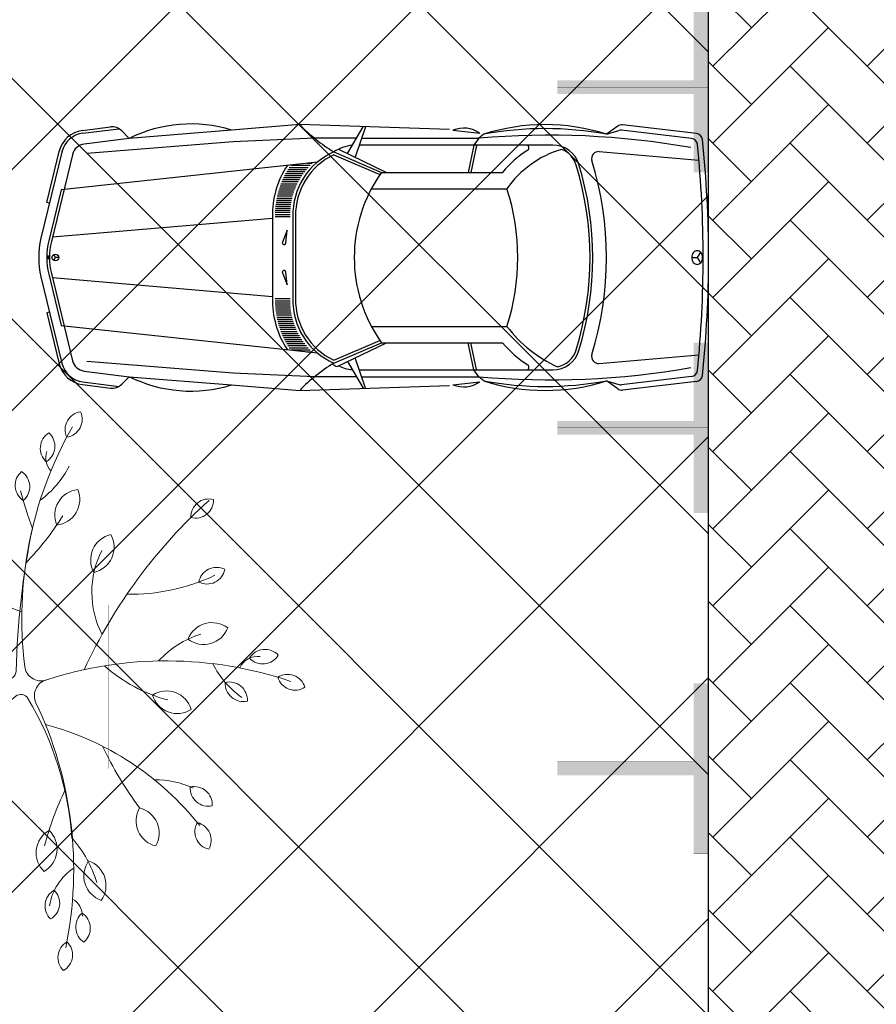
# Model space of a CAD drawing. Header units: millimetres. Extents: x 747415 to 1601423, y -236173 to 551995.
# Tile 346 of 549: x 1067454 to 1073739, y 209208 to 216433. Entities that reach past the tile are written whole.
import ezdxf

# ---------------------------------------------------------------- set-up
doc = ezdxf.new("R2010")
doc.units = ezdxf.units.MM
doc.header["$LTSCALE"] = 100
doc.header["$MEASUREMENT"] = 0
doc.linetypes.add('DASHED2', pattern=[9.525, 6.35, -3.175])
doc.layers.get('0').update_dxf_attribs({"linetype": 'CONTINUOUS', "lineweight": 0})
for name, color, linetype in [('T--A9041_VERHARDING_Parkeren', 9, 'CONTINUOUS'), ('T--L9041_VERHARDING_Parkeren', 9, 'DASHED2'), ('T--L9041_VERHARDING_Wegen', 7, 'CONTINUOUS'), ('T--L9082_INRICHTING_SPECIFIEK_Auto', 8, 'CONTINUOUS')]:
    doc.layers.add(name, color=color, linetype=linetype)
for name, color, linetype, lineweight in [('T--A9041_VERHARDING_Wegen', 21, 'CONTINUOUS', 0), ('T--A9042_BEPLANTING', 90, 'CONTINUOUS', 0), ('T--L9042_BOMEN', 84, 'CONTINUOUS', 0), ('T--L9067_BEHEERVOORZIENING_Belijning', 7, 'DASHED2', 0)]:
    doc.layers.add(name, color=color, linetype=linetype, lineweight=lineweight)
doc.layers.add('T--A9072_BELIJNING', color=7, linetype='CONTINUOUS', lineweight=0, true_color=0xffffff)

# ---------------------------------------------------------------- blocks, each defined once
blk = doc.blocks.new('auto09')
for points in [[(-4594.1, 932), (-4388.1, 957.8)], [(-4591.6, 912.2), (-4326.1, 945.3)], [(-1900, 938.8), (-3000, 975), (-3500, 934.7), (-4250, 874.2), (-4581.7, 832.8)], [(-2649.6, 763.9), (-2535.4, 959.7)], [(-2517.5, 959.1), (-2594.3, 737.1)], [(-665.6, 964.1), (-750, 905), (-659.8, 931.8)], [(-89.6, 909.6), (-631.1, 972.8)], [(-2584.8, 875), (-2890.7, 875), (-3487.6, 849.1), (-4561.4, 762.1)], [(-4250, 874.2), (-4305, 929.2)], [(-2546.7, 875), (-1686.5, 875), (-1723.7, 825), (-1764.2, 625)], [(-1875.7, 933.5), (-1677.9, 911.4)], [(-1650, 905), (-1686.5, 875)], [(-126.1, 873.6), (-639.8, 933.5)], [(-2714.2, 795.1), (-2362.7, 625)], [(-1143.1, 825), (-1338.3, 825), (-2563.9, 825)], [(-1704.1, 821), (-1743.8, 625)], [(-4742.5, 783), (-4898, 141.4)], [(-4835.3, 400), (-4854.8, 404.7), (-4761.9, 787.7)], [(-4664.7, 764.2), (-4821.4, 117.8)], [(-2750, 775), (-2400, 625), (-1513.4, 625)], [(-2749.8, 753.1), (-2411.7, 608.3)], [(-804.1, 777.1), (-71.2, 713.2)], [(-2870.3, 700), (-4749.9, 497.7), (-4840.9, 122.5)], [(-2474.2, 505), (-1480, 505)], [(-3200, 300), (-3200, -300)], [(-3050, 300), (-3050, -300)], [(-3030, 300), (-3030, -300)], [(-3200, 287.2), (-4813.6, 150)], [(-3102.1, 106.8), (-3091.7, 200), (-3127, 113.1)], [(-4835.4, 9.7), (-4855.4, 9.7)], [(-4766.9, 0), (-4791.9, 0), (-4804.4, 21.7)], [(-4804.4, -21.7), (-4791.9, 0)], [(-124.1, 0), (-84.1, 0)], [(-58.7, 38.6), (-84.1, 0), (-58.7, -38.6)], [(-4835.4, -9.7), (-4855.4, -9.7)], [(-4898, -141.4), (-4744.2, -776)], [(-4840.9, -122.5), (-4749.9, -497.7), (-2870.3, -700)], [(-4821.4, -117.8), (-4666.5, -757.1)], [(-3127, -113.1), (-3091.7, -200), (-3102.1, -106.8)], [(-3200, -287.2), (-4813.6, -150)], [(-4835.3, -400), (-4854.8, -404.7), (-4763.6, -780.7)], [(-2474.2, -505), (-1480, -505)], [(-2750, -775), (-2400, -625), (-1513.4, -625)], [(-2749.8, -753.1), (-2411.7, -608.3)], [(-2725.6, -800.6), (-2362.7, -625)], [(-1650, -905), (-1686.5, -875), (-1723.7, -825), (-1764.2, -625)], [(-1704.1, -821), (-1743.8, -625)], [(-804.1, -777.1), (-71.2, -713.2)], [(-2584.8, -875), (-2890.7, -875), (-3487.6, -849.1), (-4561.4, -762.1)], [(-2649.6, -763.9), (-2535.4, -959.7)], [(-2517.5, -959.1), (-2594.3, -737.1)], [(-4581.7, -832.8), (-4250, -874.2), (-3500, -934.7), (-3000, -975), (-1900, -938.8)], [(-2563.9, -825), (-1143.1, -825)], [(-4594.1, -932), (-4388.1, -957.8)], [(-4591.6, -912.2), (-4326.1, -945.3)], [(-4250, -874.2), (-4305, -929.2)], [(-2546.7, -875), (-1686.5, -875)], [(-1875.7, -933.5), (-1677.9, -911.4)], [(-665.6, -964.1), (-750, -905), (-659.8, -931.8)], [(-126.1, -873.6), (-639.8, -933.5)], [(-89.6, -909.6), (-631.1, -972.8)]]:
    blk.add_lwpolyline(points)
at = {"color": 0}
for points in [[(-3076.4, 661.7), (-2938.2, 661.7)], [(-3066.2, 676.7), (-2924.4, 676.7)], [(-2947.3, 691.7), (-2909.4, 691.7)], [(-3118.6, 586.7), (-2993.7, 586.7)], [(-3111.2, 601.7), (-2984.2, 601.7)], [(-3103.3, 616.7), (-2973.9, 616.7)], [(-3094.9, 631.7), (-2962.9, 631.7)], [(-3085.9, 646.7), (-2951, 646.7)], [(-3148.6, 511.7), (-3031.5, 511.7)], [(-3143.5, 526.7), (-3025.1, 526.7)], [(-3137.9, 541.7), (-3018.2, 541.7)], [(-3131.9, 556.7), (-3010.6, 556.7)], [(-3125.5, 571.7), (-3002.5, 571.7)], [(-3168.2, 436.7), (-3055.6, 436.7)], [(-3165.1, 451.7), (-3051.8, 451.7)], [(-3161.5, 466.7), (-3047.5, 466.7)], [(-3157.6, 481.7), (-3042.6, 481.7)], [(-3153.3, 496.7), (-3037.3, 496.7)], [(-3178.4, 361.7), (-3068, 361.7)], [(-3177.1, 376.7), (-3066.4, 376.7)], [(-3175.4, 391.7), (-3064.4, 391.7)], [(-3173.4, 406.7), (-3061.9, 406.7)], [(-3171, 421.7), (-3059, 421.7)], [(-3180.2, 316.7), (-3070.2, 316.7)], [(-3180.1, 301.7), (-3070.1, 301.7)], [(-3180, 331.7), (-3069.9, 331.7)], [(-3179.4, 346.7), (-3069.2, 346.7)], [(-3180.2, -316.7), (-3070.2, -316.7)], [(-3180.1, -301.7), (-3070.1, -301.7)], [(-3180, -331.7), (-3069.9, -331.7)], [(-3179.4, -346.7), (-3069.2, -346.7)], [(-3178.4, -361.7), (-3068, -361.7)], [(-3177.1, -376.7), (-3066.4, -376.7)], [(-3175.4, -391.7), (-3064.4, -391.7)], [(-3173.4, -406.7), (-3061.9, -406.7)], [(-3171, -421.7), (-3059, -421.7)], [(-3168.2, -436.7), (-3055.6, -436.7)], [(-3165.1, -451.7), (-3051.8, -451.7)], [(-3161.5, -466.7), (-3047.5, -466.7)], [(-3157.6, -481.7), (-3042.6, -481.7)], [(-3153.3, -496.7), (-3037.3, -496.7)], [(-3148.6, -511.7), (-3031.5, -511.7)], [(-3143.5, -526.7), (-3025.1, -526.7)], [(-3137.9, -541.7), (-3018.2, -541.7)], [(-3131.9, -556.7), (-3010.6, -556.7)], [(-3125.5, -571.7), (-3002.5, -571.7)], [(-3118.6, -586.7), (-2993.7, -586.7)], [(-3111.2, -601.7), (-2984.2, -601.7)], [(-3103.3, -616.7), (-2973.9, -616.7)], [(-3094.9, -631.7), (-2962.9, -631.7)], [(-3085.9, -646.7), (-2951, -646.7)], [(-3076.4, -661.7), (-2938.2, -661.7)], [(-3066.2, -676.7), (-2924.4, -676.7)], [(-2947.3, -691.7), (-2909.4, -691.7)]]:
    blk.add_lwpolyline(points, dxfattribs=at)
blk.add_circle((-4791.9, 0), 25)
for centre, radius, start, end in [((-4375.7, 858.5), 100, 45, 97.11891), ((-3799.5, -32.3), 1012.3, 72.79174, 116.42687), ((-2067.3, 1884.6), 1302.8, 224.28235, 238.39804), ((-1796.7, 744.1), 205.2, 54.62698, 112.627), ((-1200, -506.4), 1481.4, 72.31637, 107.68363), ((-1200, -1558.2), 2504, 79.6469, 100.3531), ((-636.9, 923.1), 50, 83.34557, 124.99202), ((-4569.3, 733.6), 200, 97.11891, 166.37301), ((-4569.3, 733.6), 180, 97.11891, 166.37301), ((-1168.5, -5077.3), 5974.8, 80.00387, 94.97394), ((-645.6, 883.9), 50, 83.34557, 106.55653), ((-131.9, 823.9), 50, 5.82009, 83.34557), ((-95.4, 860), 50, 6.04557, 83.34557), ((-4569.3, 733.6), 100, 97.11891, 166.37301), ((-2579.8, 514.5), 311.2, 96.44152, 123.15142), ((-1338.3, 805), 20, 302.94071, 90), ((-1143.1, 625), 200, 16.95049, 90), ((-8215.3, 0), 8175.3, 354.17991, 5.82009), ((-8215.3, 0), 8215.3, 353.95443, 6.04557), ((-2546.2, 314), 504, 113.85459, 181.59412), ((-2546.2, 314), 484, 114.87685, 181.59412), ((-862.6, 70.9), 854.7, 122.94071, 139.58811), ((-862.6, 70.9), 754.7, 106.74929, 144.88805), ((-1143.1, 625), 180, 16.95049, 69.50583), ((-808.4, 727.3), 50, 85.0236, 196.95556), ((-2546.2, 314), 654, 146.36607, 181.59412), ((-3193.8, 0), 2323.7, 343.04951, 16.95049), ((-3193.8, 0), 2343.7, 343.04951, 16.95049), ((-3193.8, 0), 2443.7, 343.04444, 16.95556), ((-1523.4, 0), 1076.6, 144.51066, 215.48934), ((-3033.9, 0), 1633.9, 341.99649, 18.00351), ((-4314.9, 0), 600, 166.37301, 193.62699), ((-4335.5, 0), 520, 166.37301, 193.62699), ((-4335.5, 0), 500, 166.37301, 193.62699), ((-3115, 108.2), 13, 157.88876, 353.67711), ((-61.8, 0), 62.3, 161.66631, 180), ((-61.8, 0), 62.3, 180, 198.33369), ((-72.7, 3.6), 50.8, 141.34019, 161.66631), ((-79.7, 9.2), 41.9, 117.37363, 141.34019), ((-84.1, 17.7), 32.3, 90, 117.37363), ((-84.1, 17.7), 32.3, 62.62637, 90), ((-88.5, 9.2), 41.9, 38.65981, 62.62637), ((-95.5, 3.6), 50.8, 18.33369, 38.65981), ((-106.4, 0), 62.3, 0, 18.33369), ((-72.7, -3.6), 50.8, 198.33369, 218.65981), ((-79.7, -9.2), 41.9, 218.65981, 242.62637), ((-84.1, -17.7), 32.3, 242.62637, 270), ((-84.1, -17.7), 32.3, 270, 297.37363), ((-88.5, -9.2), 41.9, 297.37363, 321.34019), ((-95.5, -3.6), 50.8, 321.34019, 341.66631), ((-106.4, 0), 62.3, 341.66631, 0), ((-3115, -108.2), 13, 6.32289, 202.11124), ((-2546.2, -314), 654, 178.40588, 213.63393), ((-2546.2, -314), 504, 178.40588, 246.14541), ((-2546.2, -314), 484, 178.40588, 245.12315), ((-719.6, 67.9), 952.1, 216.99463, 245.94303), ((-862.6, -70.9), 854.7, 220.41189, 237.05929), ((-1143.1, -625), 200, 270, 343.04951), ((-1143.1, -625), 180, 281.35433, 343.04951), ((-808.4, -727.3), 50, 163.04444, 274.9764), ((-4569.3, -733.6), 200, 193.62699, 262.88109), ((-4569.3, -733.6), 180, 193.62699, 262.88109), ((-4569.3, -733.6), 100, 193.62699, 262.88109), ((-2067.3, -1884.6), 1302.8, 121.60196, 135.71765), ((-2579.8, -514.5), 321.2, 236.01938, 243.00055), ((-1338.3, -805), 20, 270, 57.05929), ((-2579.8, -514.5), 311.2, 244.4102, 263.55848), ((-1168.5, 5077.3), 5974.8, 265.02606, 279.99613), ((-131.9, -823.9), 50, 276.65443, 354.17991), ((-95.4, -860), 50, 276.65443, 353.95443), ((-4375.7, -858.5), 100, 262.88109, 315), ((-3799.5, 32.3), 1012.3, 243.57313, 287.20826), ((-1796.7, -744.1), 205.2, 247.373, 305.37302), ((-1200, 1558.2), 2504, 259.6469, 280.3531), ((-1200, 506.4), 1481.4, 252.31637, 287.68363), ((-645.6, -883.9), 50, 253.44347, 276.65443), ((-636.9, -923.1), 50, 235.00798, 276.65443)]:
    blk.add_arc(centre, radius, start, end)
blk.add_solid([(-4855.4, 9.7), (-4835.4, 9.7), (-4855.4, -9.7), (-4835.4, -9.7)])
blk = doc.blocks.new('boom26')
for centre, radius, start, end in [((155.7, 1905), 132.8, 103.08209, 209.3601), ((9.9, 1969.2), 132.8, 283.08209, 29.3601), ((2713.7, 860.7), 2847.5, 157.87058, 194.6902), ((-37, 1751.1), 132.8, 129.69096, 235.96897), ((-196.1, 1743.2), 132.8, 309.69096, 55.96897), ((25.8, 1694.3), 147.2, 169.77911, 241.17534), ((185.5, 1474.8), 132.8, 83.1766, 189.45462), ((70.3, 1584.8), 132.8, 263.1766, 9.45462), ((-362.8, 2000.5), 688.5, 293.53361, 321.10718), ((-1163.5, 1406.5), 132.8, 161.75101, 268.02903), ((-1294.2, 1315.4), 132.8, 341.75101, 88.02903), ((-659.1, 1432.1), 132.8, 149.53138, 255.80939), ((-806, 1370.7), 132.8, 329.53138, 75.80939), ((-199.5, 1371.8), 189.7, 139.25895, 245.53696), ((-421.8, 1323), 189.7, 319.25895, 65.53696), ((1710.4, 3800.5), 3830.1, 218.53315, 241.78771), ((-2075.7, 884.9), 1445.9, 355.51299, 21.89294), ((936.5, 1172.1), 132.8, 82.8871, 189.16511), ((821.9, 1282.7), 132.8, 262.8871, 9.16511), ((368.4, 1461.7), 697.8, 193.8405, 224.247), ((1196.1, 1147.7), 132.8, 56.60762, 162.88564), ((1142.3, 1297.6), 132.8, 236.60762, 342.88564), ((280.5, 1007.6), 189.7, 103.08209, 209.3601), ((72.3, 1099.4), 189.7, 283.08209, 29.3601), ((2322.5, -556.2), 2147.2, 124.98616, 161.69412), ((1401.7, 856), 666.1, 151.79728, 176.96476), ((-924.8, 1385.2), 1141.4, 314.86921, 341.59472), ((1118, 714.4), 189.7, 56.60762, 162.88564), ((1041.1, 928.6), 189.7, 236.60762, 342.88564), ((-543.1, 3036.5), 2706.6, 291.93305, 303.14442), ((-995.8, 509.1), 189.7, 9.31928, 115.5973), ((-890.6, 710.8), 189.7, 189.31928, 295.5973), ((-624.7, 1194.2), 679.7, 239.81313, 293.78362), ((-1943.9, 389.4), 132.8, 4.76774, 111.04576), ((-1859.3, 524.3), 132.8, 184.76774, 291.04576), ((-332.2, 2833.4), 2847.5, 236.96812, 273.66945), ((-1360.8, 278.9), 189.7, 2.72167, 108.99968), ((-1233.1, 467.2), 189.7, 182.72167, 288.99968), ((1477.5, 301.2), 189.7, 51.15279, 157.4308), ((1421.3, 521.7), 189.7, 231.15279, 337.4308), ((-1941.9, -191.8), 688.5, 32.53665, 60.11022), ((1663.8, -420.8), 868.2, 103.32786, 127.79347), ((-1756.6, 176.7), 132.8, 28.21556, 134.49358), ((-2516.8, -1438.1), 2188.5, 42.65049, 54.20851), ((1696.6, 157.7), 147.2, 86.87666, 146.1371), ((1788.1, 224), 132.8, 36.86099, 143.13901), ((1788.1, 383.2), 132.8, 216.86099, 323.13901), ((-1732.6, 334.1), 132.8, 208.21556, 314.49358), ((-1661.4, 385.1), 147.2, 248.87666, 308.1371), ((1150.6, -2047.2), 2308.7, 90.46688, 117.48442), ((1189, -2581.6), 2847.5, 74.96812, 112.04112), ((1841.8, 2142.3), 2188.5, 240.65049, 252.20851), ((1702.7, 470.5), 412, 210.47633, 257.40871), ((1190, -41.5), 189.7, 26.48008, 132.7581), ((1975.9, 82.3), 132.8, 26.48008, 132.7581), ((2004.6, 238.9), 132.8, 206.48008, 312.7581), ((-1472.8, -25.2), 132.8, 36.8567, 143.13471), ((-2096.9, 3334.3), 3360.2, 281.28584, 286.23611), ((356.9, 5737.6), 5829.6, 254.94405, 265.30416), ((-157.6, 111.5), 120, 273.66945, 14.62325), ((75.4, 169), 120, 194.6902, 292.04112), ((1231, 182.4), 189.7, 206.48008, 312.7581), ((1591.9, 10.8), 132.8, 26.48008, 132.7581), ((1620.6, 167.4), 132.8, 206.48008, 312.7581), ((-1472.8, 134.1), 132.8, 216.8567, 323.13471), ((112.8, -52.2), 60, 117.48442, 215.92386), ((-1908.4, 529.4), 1457.9, 283.32316, 338.47293), ((-125.3, -132.2), 60, 337.22955, 85.30416), ((26.2, -236.7), 120, 37.82773, 157.49813), ((2370, 1583.2), 2847.5, 215.92386, 253.36809), ((7467.3, -3319.2), 8174.3, 157.22955, 169.12777), ((935.3, -2818.2), 2533.1, 81.54129, 104.63104), ((1436.7, -451.9), 189.7, 26.48008, 132.7581), ((-1279.7, -546.1), 189.7, 36.86099, 143.13901), ((-420.9, -3045), 2706.6, 97.03174, 105.14442), ((1477.7, -228.1), 189.7, 206.48008, 312.7581), ((-1279.7, -318.6), 189.7, 216.86099, 323.13901), ((1340.5, -2672.1), 2706.6, 124.19798, 134.59013), ((-1216.7, -1716.6), 1510.5, 15.19708, 49.28793), ((-1630.3, -622.3), 666.1, 335.80149, 3.42718), ((2197.5, -384.9), 1620.7, 189.25549, 212.24471), ((-499.6, -846.6), 189.7, 80.71317, 186.99118), ((-657.3, -682.5), 189.7, 260.71317, 6.99118), ((1328, -877.2), 189.7, 38.50514, 144.78315), ((1290.8, -2554.5), 1790.5, 91.67963, 104.45883), ((1321.5, -649.7), 189.7, 218.50514, 324.78315), ((-1519.8, -956.6), 132.8, 52.70028, 158.9783), ((-1563.3, -803.4), 132.8, 232.70028, 338.9783), ((-978.1, -934.8), 132.8, 94.7219, 200.99992), ((-1113, -850.1), 132.8, 274.7219, 20.99992), ((590.2, -2836.8), 2188.5, 114.71625, 126.27427), ((236.8, -925), 259.2, 156.26047, 200.37725), ((1371.2, -846.4), 350.7, 193.70411, 232.35972), ((-804.5, -1188.3), 475.6, 345.81107, 23.92269), ((89.6, -1072.6), 132.8, 139.25895, 245.53696), ((-66, -1106.8), 132.8, 319.25895, 65.53696), ((1406.1, -1337.2), 339.5, 87.26377, 117.18318), ((1513.1, -1078.2), 132.8, 36.8567, 143.13471), ((1513.2, -918.9), 132.8, 216.8567, 323.13471), ((1364.1, -1014.7), 147.2, 182.19912, 241.45955), ((-247.9, -1843.7), 688.5, 104.60241, 132.17597), ((898.6, -1201.6), 132.8, 160.92268, 267.20069), ((766.7, -1290.9), 132.8, 340.92268, 87.20069), ((-275.4, -1349), 132.8, 114.55497, 220.83299), ((-431, -1315), 132.8, 294.55497, 40.83299), ((-478.9, -1770.2), 132.8, 114.87103, 221.14904), ((-634.7, -1737.1), 132.8, 294.87103, 41.14904)]:
    blk.add_arc(centre, radius, start, end)
blk = doc.blocks.new('9041_parkeerplaats_2500x5000_hoeklijn')
at = {"layer": 'T--A9072_BELIJNING', "linetype": 'Continuous'}
h = blk.add_hatch(color=256, dxfattribs=at)
h.paths.add_polyline_path([(-1200, -1390), (-1250, -1390), (-1250, -2500), (-625, -2500), (-625, -2390), (-1200, -2390)])
h.paths.add_polyline_path([(1250, -1390), (1200, -1390), (1200, -2390), (625, -2390), (625, -2500), (1250, -2500)])
at = {"layer": 'T--L9067_BEHEERVOORZIENING_Belijning', "const_width": 1}
for points in [[(-1200, -1390), (-1250, -1390), (-1250, -2500), (-625, -2500), (-625, -2390), (-1200, -2390)], [(1250, -1390), (1200, -1390), (1200, -2390), (625, -2390), (625, -2500), (1250, -2500)]]:
    blk.add_lwpolyline(points, close=True, dxfattribs=at)
blk = doc.blocks.new('*U281')
at = {"layer": 'T--L9067_BEHEERVOORZIENING_Belijning'}
blk.add_blockref('9041_parkeerplaats_2500x5000_hoeklijn', (0, 1945, -0.5), dxfattribs=at)
blk = doc.blocks.new('*U282')
at = {"layer": 'T--L9067_BEHEERVOORZIENING_Belijning', "color": 0, "linetype": 'ByBlock', "lineweight": -2, "transparency": 16777216}
for p in [(15000, 0), (17500, 0), (20000, 0), (22500, 0)]:
    blk.add_blockref('*U281', p, dxfattribs=at)

msp = doc.modelspace()

# ---------------------------------------------------------------- hatches: boundary and pattern name
at = {"layer": 'T--A9041_VERHARDING_Parkeren', "linetype": 'Continuous'}
h = msp.add_hatch(dxfattribs=at)
h.set_pattern_fill('ANSI37', color=256, scale=10000, style=0)
h.paths.add_polyline_path([(1072508.673, 229007.436), (1071884.082, 228822.796), (1068974.115, 227935.49), (1066078.944, 227020.696), (1063200.222, 226074.16), (1062508.673, 225836.534), (1062508.673, 193325.106), (1072508.673, 193325.106)])
at = {"layer": 'T--A9041_VERHARDING_Wegen', "linetype": 'Continuous'}
h = msp.add_hatch(dxfattribs=at)
h.set_pattern_fill('AR-HBONE', color=256, scale=100, style=0)
h.paths.add_polyline_path([(1072508.673, 193125.106), (1077508.673, 193125.106), (1077508.673, 230436.262), (1072508.673, 229007.436)])
at = {"layer": 'T--A9042_BEPLANTING'}
h = msp.add_hatch(dxfattribs=at)
h.set_pattern_fill('GRASS', color=256, scale=1500, style=0)
edge = h.paths.add_edge_path()
edge.add_line((1194589.183, 247525.193), (1194593.64, 247264.881))
edge.add_line((1194593.64, 247264.881), (1189597.042, 247120.843))
edge.add_line((1189597.042, 247120.843), (1179615.176, 246734.424))
edge.add_line((1179615.176, 246734.424), (1169673.169, 246260.926))
edge.add_line((1169673.169, 246260.926), (1159743.156, 245284.429))
edge.add_line((1159743.156, 245284.429), (1149794.302, 244232.037))
edge.add_line((1149794.302, 244232.037), (1139904.319, 243419.621))
edge.add_line((1139904.319, 243419.621), (1138613.747, 243325.021))
edge.add_line((1138613.747, 243325.021), (1135690.007, 243117.197))
edge.add_line((1135690.007, 243117.197), (1132771.926, 242932.503))
edge.add_line((1132771.926, 242932.503), (1129859.398, 242758.599))
edge.add_line((1129859.398, 242758.599), (1126616.556, 242566.575))
edge.add_line((1126616.556, 242566.575), (1123385.964, 242364.695))
edge.add_line((1123385.964, 242364.695), (1120184.728, 242139.833))
edge.add_line((1120184.728, 242139.833), (1117014.113, 241880.011))
edge.add_line((1117014.113, 241880.011), (1113876.289, 241570.228))
edge.add_line((1113876.289, 241570.228), (1110773.76, 241198.319))
edge.add_line((1110773.76, 241198.319), (1107692.214, 240764.72))
edge.add_line((1107692.214, 240764.72), (1104624.361, 240306.925))
edge.add_line((1104624.361, 240306.925), (1101572.465, 239835.828))
edge.add_line((1101572.465, 239835.828), (1100403.086, 239650.924))
edge.add_line((1100403.086, 239650.924), (1097780.987, 239217.99))
edge.add_line((1097780.987, 239217.99), (1095157.329, 238732.83))
edge.add_line((1095157.329, 238732.83), (1092526.922, 238274.052))
edge.add_line((1092526.922, 238274.052), (1089457.602, 237766.051))
edge.add_line((1089457.602, 237766.051), (1086388.73, 237224.846))
edge.add_line((1086388.73, 237224.846), (1083401.545, 236651.668))
edge.add_line((1083401.545, 236651.668), (1080469.385, 236024.459))
edge.add_line((1080469.385, 236024.459), (1077519.444, 235269.823))
edge.add_line((1077519.444, 235269.823), (1074567.867, 234454.498))
edge.add_line((1074567.867, 234454.498), (1071611.505, 233602.32))
edge.add_line((1071611.505, 233602.32), (1068661.406, 232725.291))
edge.add_line((1068661.406, 232725.291), (1065719.424, 231822.381))
edge.add_line((1065719.424, 231822.381), (1062684.54, 230856.109))
edge.add_line((1062684.54, 230856.109), (1059866.196, 229920.836))
edge.add_line((1059866.196, 229920.836), (1056845.381, 228880.035))
edge.add_line((1056845.381, 228880.035), (1054034.15, 227860.451))
edge.add_line((1054034.15, 227860.451), (1051908.682, 227043.859))
edge.add_line((1051908.682, 227043.859), (1051192.354, 226766.278))
edge.add_line((1051192.354, 226766.278), (1050671.69, 226564.519))
edge.add_line((1050671.69, 226564.519), (1049927.631, 226262.62))
edge.add_line((1049927.631, 226262.62), (1049070.32, 225903.54))
edge.add_line((1049070.32, 225903.54), (1048360.834, 225606.376))
edge.add_line((1048360.834, 225606.376), (1045574.185, 224396.868))
edge.add_line((1045574.185, 224396.868), (1042746.023, 223102.062))
edge.add_line((1042746.023, 223102.062), (1039916.204, 221736.561))
edge.add_line((1039916.204, 221736.561), (1037264.038, 220364.549))
edge.add_line((1037264.038, 220364.549), (1036639.036, 220037.907))
edge.add_line((1036639.036, 220037.907), (1035761.731, 219567.084))
edge.add_line((1035761.731, 219567.084), (1034455.173, 218860.02))
edge.add_line((1034455.173, 218860.02), (1031834.519, 217415.207))
edge.add_line((1031834.519, 217415.207), (1029063.532, 215837.52))
edge.add_line((1029063.532, 215837.52), (1026493.513, 214322.916))
edge.add_line((1026493.513, 214322.916), (1023661.374, 212596.81))
edge.add_line((1023661.374, 212596.81), (1021148.701, 211011.913))
edge.add_line((1021148.701, 211011.913), (1018664.489, 209394.723))
edge.add_line((1018664.489, 209394.723), (1016111.63, 207674.051))
edge.add_line((1016111.63, 207674.051), (1013541.964, 205866.676))
edge.add_line((1013541.964, 205866.676), (1011054.819, 204060.939))
edge.add_line((1011054.819, 204060.939), (1008551.61, 202180.933))
edge.add_line((1008551.61, 202180.933), (1006071.977, 200261.271))
edge.add_line((1006071.977, 200261.271), (1003623.026, 198305.877))
edge.add_line((1003623.026, 198305.877), (1001255.469, 196356.541))
edge.add_line((1001255.469, 196356.541), (998895.97, 194358.237))
edge.add_line((998895.97, 194358.237), (996592.894, 192340.973))
edge.add_line((996592.894, 192340.973), (994271.188, 190253.094))
edge.add_line((994271.188, 190253.094), (992089.799, 188232.713))
edge.add_line((992089.799, 188232.713), (989855.126, 186096.735))
edge.add_line((989855.126, 186096.735), (987565.682, 183840.779))
edge.add_line((987565.682, 183840.779), (985556.73, 181812.43))
edge.add_line((985556.73, 181812.43), (983340.235, 179499.914))
edge.add_line((983340.235, 179499.914), (981234.422, 177237.565))
edge.add_line((981234.422, 177237.565), (979162.94, 174943.215))
edge.add_line((979162.94, 174943.215), (977214.691, 172724.59))
edge.add_line((977214.691, 172724.59), (975036.892, 170165.071))
edge.add_line((975036.892, 170165.071), (973160.412, 167901.106))
edge.add_line((973160.412, 167901.106), (971300.145, 165540.186))
edge.add_line((971300.145, 165540.186), (970653.489, 164750.347))
edge.add_line((970653.489, 164750.347), (969323.906, 163031.694))
edge.add_line((969323.906, 163031.694), (967532.389, 160664.585))
edge.add_line((967532.389, 160664.585), (965620.33, 158124.446))
edge.add_line((965620.33, 158124.446), (963729.485, 155559.861))
edge.add_line((963729.485, 155559.861), (962160.024, 153368.205))
edge.add_line((962160.024, 153368.205), (960583.853, 151476.839))
edge.add_line((960583.853, 151476.839), (957868.106, 147829.141))
edge.add_line((957868.106, 147829.141), (955546.579, 144354.957))
edge.add_line((955546.579, 144354.957), (952781.766, 139999.101))
edge.add_line((952781.766, 139999.101), (950228.309, 135925.671))
edge.add_line((950228.309, 135925.671), (947689.507, 131669.07))
edge.add_line((947689.507, 131669.07), (945836.511, 128467.426))
edge.add_line((945836.511, 128467.426), (939785.242, 117718.876))
edge.add_line((939785.242, 117718.876), (930712.869, 102774.401))
edge.add_line((930712.869, 102774.401), (922173.53, 90199.799))
edge.add_arc((831492.457, 157259.067), 112782.989, 306.60619454, 323.5168236, ccw=False)
edge.add_line((898746.269, 66722.183), (906881.323, 58450.839))
edge.add_arc((1039056.702, -43733.649), 167068.849, 138.06483794, 142.29247104, ccw=False)
edge.add_line((914773.924, 67916.66), (924725.806, 83316.857))
edge.add_line((924725.806, 83316.857), (935036.865, 100427.915))
edge.add_line((935036.865, 100427.915), (938271.243, 105214.41))
edge.add_line((938271.243, 105214.41), (944567.151, 115601.153))
edge.add_line((944567.151, 115601.153), (949536.685, 124088.131))
edge.add_line((949536.685, 124088.131), (954824.472, 132626.587))
edge.add_line((954824.472, 132626.587), (959827.89, 140132.671))
edge.add_line((959827.89, 140132.671), (963059.812, 145135.12))
edge.add_line((963059.812, 145135.12), (965500.197, 148828.356))
edge.add_line((965500.197, 148828.356), (966613.361, 150562.786))
edge.add_line((966613.361, 150562.786), (968025.373, 152669.584))
edge.add_line((968025.373, 152669.584), (969925.147, 155201.552))
edge.add_line((969925.147, 155201.552), (971712.101, 157704.465))
edge.add_line((971712.101, 157704.465), (973307.285, 159791.446))
edge.add_line((973307.285, 159791.446), (974380.773, 161326.936))
edge.add_line((974380.773, 161326.936), (975513.5, 162711.848))
edge.add_line((975513.5, 162711.848), (977022.752, 164676.523))
edge.add_line((977022.752, 164676.523), (979125.989, 167160.936))
edge.add_line((979125.989, 167160.936), (980701.644, 168861.659))
edge.add_line((980701.644, 168861.659), (983077.997, 171627.505))
edge.add_line((983077.997, 171627.505), (985074.319, 173856.029))
edge.add_line((985074.319, 173856.029), (986909.132, 175828.505))
edge.add_line((986909.132, 175828.505), (989063.699, 178159.256))
edge.add_line((989063.699, 178159.256), (991154.428, 180245.145))
edge.add_line((991154.428, 180245.145), (993121.205, 182057.606))
edge.add_line((993121.205, 182057.606), (995324.494, 184142.051))
edge.add_line((995324.494, 184142.051), (997280.219, 186006.612))
edge.add_line((997280.219, 186006.612), (999623.744, 188200.448))
edge.add_line((999623.744, 188200.448), (1002349.065, 190608.065))
edge.add_line((1002349.065, 190608.065), (1004754.956, 192653.066))
edge.add_line((1004754.956, 192653.066), (1007294.928, 194741.918))
edge.add_line((1007294.928, 194741.918), (1008978.786, 196161.928))
edge.add_line((1008978.786, 196161.928), (1011076.047, 197755.95))
edge.add_line((1011076.047, 197755.95), (1013065.241, 199247.814))
edge.add_line((1013065.241, 199247.814), (1015821.037, 201346.882))
edge.add_line((1015821.037, 201346.882), (1017686.716, 202722.52))
edge.add_line((1017686.716, 202722.52), (1020957.031, 204817.97))
edge.add_line((1020957.031, 204817.97), (1023228.197, 206313.401))
edge.add_line((1023228.197, 206313.401), (1026470.58, 208376.744))
edge.add_line((1026470.58, 208376.744), (1028603.548, 209658.432))
edge.add_line((1028603.548, 209658.432), (1030968.801, 211111.637))
edge.add_line((1030968.801, 211111.637), (1032974.557, 212278.47))
edge.add_line((1032974.557, 212278.47), (1034989.373, 213415.47))
edge.add_line((1034989.373, 213415.47), (1036654.679, 214452.728))
edge.add_line((1036654.679, 214452.728), (1038246.03, 215241.653))
edge.add_line((1038246.03, 215241.653), (1039948.347, 216202.761))
edge.add_line((1039948.347, 216202.761), (1041825.775, 217172.039))
edge.add_line((1041825.775, 217172.039), (1043014.131, 217759.859))
edge.add_line((1043014.131, 217759.859), (1045164.207, 218821.145))
edge.add_line((1045164.207, 218821.145), (1047341.541, 219812.404))
edge.add_line((1047341.541, 219812.404), (1050071.07, 221013.985))
edge.add_line((1050071.07, 221013.985), (1051244.22, 221490.97))
edge.add_line((1051244.22, 221490.97), (1052347.556, 221956.97))
edge.add_line((1052347.556, 221956.97), (1053649.506, 222430.47))
edge.add_line((1053649.506, 222430.47), (1054533.126, 222784.97))
edge.add_line((1054533.126, 222784.97), (1056086.056, 223306.47))
edge.add_line((1056086.056, 223306.47), (1057869.317, 223968.97))
edge.add_line((1057869.317, 223968.97), (1060574.556, 224929.97))
edge.add_line((1060574.556, 224929.97), (1063483.693, 225922.97))
edge.add_line((1063483.693, 225922.97), (1065608.903, 226631.593))
edge.add_line((1065608.903, 226631.593), (1069173.064, 227676.47))
edge.add_line((1069173.064, 227676.47), (1072281.977, 228625.637))
edge.add_line((1072281.977, 228625.637), (1075375.394, 229611.47))
edge.add_line((1075375.394, 229611.47), (1077123.927, 230119.62))
edge.add_line((1077123.927, 230119.62), (1080375.394, 230986.97))
edge.add_line((1080375.394, 230986.97), (1082892.594, 231747.063))
edge.add_line((1082892.594, 231747.063), (1087287.423, 232727.295))
edge.add_line((1087287.423, 232727.295), (1089726.851, 233304.236))
edge.add_line((1089726.851, 233304.236), (1092683.446, 233905.227))
edge.add_line((1092683.446, 233905.227), (1095564.394, 234529.046))
edge.add_line((1095564.394, 234529.046), (1098820.303, 235134.124))
edge.add_line((1098820.303, 235134.124), (1101429.17, 235680.801))
edge.add_line((1101429.17, 235680.801), (1102775.394, 235932.97))
edge.add_line((1102775.394, 235932.97), (1105482.445, 236248.973))
edge.add_line((1105482.445, 236248.973), (1107758.807, 236612.397))
edge.add_line((1107758.807, 236612.397), (1110496.735, 236978.709))
edge.add_line((1110496.735, 236978.709), (1115376.091, 237663.748))
edge.add_line((1115376.091, 237663.748), (1120160.891, 238162.648))
edge.add_line((1120160.891, 238162.648), (1122883.614, 238303.454))
edge.add_line((1122883.614, 238303.454), (1125390.669, 238461.915))
edge.add_line((1125390.669, 238461.915), (1128123.405, 238391.97))
edge.add_line((1128123.405, 238391.97), (1132768.171, 238736.47))
edge.add_line((1132768.171, 238736.47), (1135790.587, 239107.966))
edge.add_line((1135790.587, 239107.966), (1138342.94, 239481.456))
edge.add_line((1138342.94, 239481.456), (1142060.43, 239524.47))
edge.add_line((1142060.43, 239524.47), (1147419.918, 239838.053))
edge.add_line((1147419.918, 239838.053), (1152508.673, 240937.759))
edge.add_line((1152508.673, 240937.759), (1161790.445, 241405.25))
edge.add_line((1161790.445, 241405.25), (1166293.104, 242414.317))
edge.add_line((1166293.104, 242414.317), (1170003.913, 243136.47))
edge.add_line((1170003.913, 243136.47), (1182817.631, 243902.97))
edge.add_line((1182817.631, 243902.97), (1191677.387, 244103.47))
edge.add_line((1191677.387, 244103.47), (1200992.076, 244164.47))
edge.add_line((1200992.076, 244164.47), (1212315.556, 244345.47))
edge.add_line((1212315.556, 244345.47), (1212435.36, 247419.97))
edge.add_line((1212435.36, 247419.97), (1205479.36, 247503.517))
edge.add_line((1205479.36, 247503.517), (1202606.248, 247460.622))
edge.add_line((1202606.248, 247460.622), (1194593.64, 247264.881))

# ---------------------------------------------------------------- linework, layer by layer
at = {"layer": 'T--A9041_VERHARDING_Parkeren', "linetype": 'Continuous'}
msp.add_lwpolyline([(1072508.673, 229007.436), (1071884.082, 228822.796), (1068974.115, 227935.49), (1066078.944, 227020.696), (1063200.222, 226074.16), (1062508.673, 225836.534), (1062508.673, 193325.106), (1072508.673, 193325.106)], close=True, dxfattribs=at)
at = {"layer": 'T--A9041_VERHARDING_Wegen', "linetype": 'Continuous', "const_width": 1}
msp.add_lwpolyline([(1072508.673, 193125.106), (1077508.673, 193125.106), (1077508.673, 230436.262), (1072508.673, 229007.436)], close=True, dxfattribs=at)
at = {"layer": 'T--L9041_VERHARDING_Parkeren', "const_width": 1}
msp.add_lwpolyline([(1066908.673, 210937.759), (1068108.673, 210937.759), (1068108.673, 212137.759), (1066908.673, 212137.759)], close=True, dxfattribs=at)
at = {"layer": 'T--L9041_VERHARDING_Wegen', "const_width": 1}
msp.add_lwpolyline([(1072508.673, 229007.436), (1072508.673, 193125.106)], dxfattribs=at)

# ---------------------------------------------------------------- block references
at = {"layer": 'T--L9042_BOMEN', "linetype": 'Continuous', "rotation": 273.4399454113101}
msp.add_blockref('boom26', (1067508.673, 211537.759), dxfattribs=at)
at = {"layer": 'T--L9067_BEHEERVOORZIENING_Belijning', "rotation": 89.99999999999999}
msp.add_blockref('*U282', (1071953.673, 194687.759, 0.5), dxfattribs=at)
at = {"layer": 'T--L9082_INRICHTING_SPECIFIEK_Auto'}
msp.add_blockref('auto09', (1072508.673, 214687.759), dxfattribs=at)

doc.saveas('drawing.dxf')
